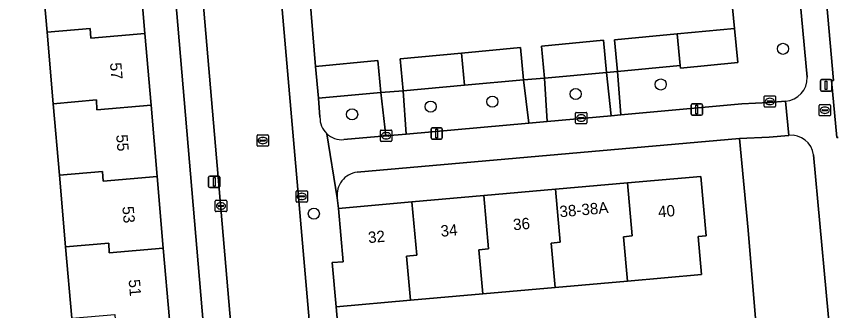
# Model space of a CAD drawing. Extents: x 162989 to 165008, y 383432 to 384338.
# Drawn here: x 164254.6 to 164326.4, y 383767.8 to 383793.7 of the extents above; entities that cross this region are included whole.
import ezdxf

# ---------------------------------------------------------------- set-up
doc = ezdxf.new("R2010")
doc.units = 0
for name, color, linetype in [('IMGEO_Boom', 7, 'Continuous'), ('IMGEO_Brandkraan', 7, 'Continuous'), ('IMGEO_Erf', 7, 'Continuous'), ('IMGEO_Groenvoorziening', 7, 'Continuous'), ('IMGEO_Kolk', 7, 'Continuous'), ('IMGEO_Lichtmast', 7, 'Continuous'), ('IMGEO_Pand', 7, 'Continuous'), ('IMGEO_Pand_nummerreeks', 7, 'Continuous'), ('IMGEO_Parkeervlak_open', 7, 'Continuous'), ('IMGEO_Rijbaan_lokaal_open', 7, 'Continuous'), ('IMGEO_Rioolput', 7, 'Continuous'), ('IMGEO_Voetpad_open', 7, 'Continuous')]:
    doc.layers.add(name, color=color, linetype=linetype)

msp = doc.modelspace()

# ---------------------------------------------------------------- linework, layer by layer
at = {"layer": 'IMGEO_Boom'}
for centre in [(164321.983, 383790.823), (164311.244, 383787.684), (164303.767, 383786.849), (164291.032, 383785.739), (164296.454, 383786.178), (164284.126, 383785.057), (164280.765, 383776.314)]:
    msp.add_circle(centre, 0.489, dxfattribs=at)
at = {"layer": 'IMGEO_Brandkraan'}
for p, q in [((164325.157, 383784.997), (164325.157, 383785.849)), ((164325.232, 383785.923), (164326.084, 383785.923)), ((164325.459, 383785.466), (164325.857, 383785.466)), ((164325.645, 383785.703), (164325.67, 383785.703)), ((164326.158, 383785.849), (164326.158, 383784.997)), ((164326.084, 383784.923), (164325.232, 383784.923)), ((164325.416, 383785.417), (164325.416, 383785.429)), ((164325.854, 383785.38), (164325.456, 383785.38)), ((164325.668, 383785.143), (164325.643, 383785.143)), ((164325.9, 383785.429), (164325.9, 383785.417))]:
    msp.add_line(p, q, dxfattribs=at)
for points in [[(164325.157, 383784.997), (164325.157, 383785.849)], [(164325.232, 383785.923), (164326.084, 383785.923)], [(164326.158, 383785.849), (164326.158, 383784.997)], [(164326.084, 383784.923), (164325.232, 383784.923)]]:
    msp.add_lwpolyline(points, dxfattribs=at)
for centre, radius, start, end in [((164325.234, 383785.847), 0.0765, 91.55205, 178.44795), ((164325.234, 383785.847), 0.0765, 91.55205, 178.44795), ((164325.456, 383785.426), 0.0403, 85.87752, 175.75265), ((164325.861, 383785.428), 0.0386, 1.73085, 96.63898), ((164326.082, 383785.847), 0.0765, 1.55205, 88.44795), ((164326.082, 383785.847), 0.0765, 1.55205, 88.44795), ((164325.234, 383784.999), 0.0765, 181.55205, 268.44795), ((164325.234, 383784.999), 0.0765, 181.55205, 268.44795), ((164325.453, 383785.416), 0.0366, 178.93798, 274.71019), ((164325.857, 383785.423), 0.043, 264.86636, 352.45326), ((164326.082, 383784.999), 0.0765, 271.55205, 358.44795), ((164326.082, 383784.999), 0.0765, 271.55205, 358.44795)]:
    msp.add_arc(centre, radius, start, end, dxfattribs=at)
for centre, major_axis, ratio, start_param, end_param in [((164325.644, 383785.423), (-0.387, 0.002), 0.722429, 4.712389, 7.853982), ((164325.669, 383785.423), (-0.39, 0.002), 0.717154, 1.570796, 4.712389)]:
    msp.add_ellipse(centre, major_axis=major_axis, ratio=ratio, start_param=start_param, end_param=end_param, dxfattribs=at)
at = {"layer": 'IMGEO_Erf'}
for points in [[(164254.222, 383747.711), (164264.474, 383748.657), (164267.353, 383748.917), (164267.509, 383748.927), (164267.665, 383748.942), (164267.2, 383754.094), (164264.008, 383753.82), (164263.936, 383754.656), (164260.586, 383754.368), (164260.032, 383760.818), (164259.491, 383767.112), (164258.95, 383773.407), (164258.41, 383779.702), (164257.869, 383785.996), (164257.329, 383792.291), (164256.788, 383798.586), (164256.247, 383804.882), (164255.707, 383811.176), (164255.153, 383817.622), (164246.215, 383816.801)], [(164280.296, 383796.843), (164280.901, 383789.268), (164286.382, 383789.781), (164286.644, 383786.98), (164288.62, 383787.111), (164288.354, 383789.95), (164293.73, 383790.453), (164298.926, 383790.939), (164299.192, 383788.1), (164301.042, 383788.24), (164300.778, 383791.064), (164306.225, 383791.574), (164306.489, 383788.749), (164307.442, 383788.824), (164307.18, 383791.624), (164312.7, 383792.141), (164317.725, 383792.612), (164316.692, 383803.217)], [(164320.07, 383761.099), (164318.926, 383774.872), (164318.164, 383782.941), (164284.561, 383779.962)], [(164282.826, 383777.712), (164282.922, 383776.777), (164289.379, 383777.35), (164295.689, 383777.909), (164301.999, 383778.469), (164308.31, 383779.028), (164314.77, 383779.601), (164315.235, 383774.358), (164314.531, 383774.295), (164314.826, 383770.966), (164308.316, 383770.389), (164301.958, 383769.825), (164295.6, 383769.261), (164289.242, 383768.697), (164282.733, 383768.12), (164283.369, 383760.636)]]:
    msp.add_lwpolyline(points, dxfattribs=at)
msp.add_lwpolyline([(164264.982, 383817.571), (164263.742, 383817.471), (164264.295, 383811.03), (164264.836, 383804.74), (164265.376, 383798.449), (164265.916, 383792.158), (164266.457, 383785.867), (164266.997, 383779.576), (164267.537, 383773.285), (164268.078, 383766.995), (164268.618, 383760.704), (164269.171, 383754.264), (164270.308, 383754.37), (164271.014, 383754.647), (164271.437, 383754.995), (164271.671, 383755.305), (164271.959, 383756.057), (164266.698, 383817.709)], close=True, dxfattribs=at)
msp.add_arc((164284.813, 383777.974), 2.004, 97.21135, 187.51622, dxfattribs=at)
at = {"layer": 'IMGEO_Groenvoorziening'}
for points in [[(164320.473, 383803.701), (164318.577, 383803.523), (164316.674, 383803.475), (164312.777, 383803.128), (164312.798, 383802.901), (164316.692, 383803.217), (164317.725, 383792.612), (164318.018, 383789.608), (164312.983, 383789.117), (164312.962, 383789.341), (164307.442, 383788.824), (164307.738, 383785.016), (164318.373, 383785.969), (164320.775, 383786.087), (164322.194, 383786.216)], [(164324.1, 383788.333), (164322.858, 383801.951)], [(164286.644, 383786.98), (164281.163, 383786.467), (164281.304, 383784.82)], [(164283.388, 383782.834), (164287.102, 383783.167), (164286.644, 383786.98)], [(164322.498, 383783.206), (164320.774, 383783.038), (164318.164, 383782.941), (164318.926, 383774.872), (164320.07, 383761.099), (164320.357, 383761.082), (164323.176, 383761.278), (164324.237, 383761.365)], [(164326.345, 383763.366), (164324.671, 383781.489)]]:
    msp.add_lwpolyline(points, dxfattribs=at)
for points in [[(164306.895, 383784.94), (164306.489, 383788.749), (164301.042, 383788.24), (164301.278, 383784.437)], [(164299.192, 383788.1), (164293.993, 383787.614), (164288.62, 383787.111), (164288.864, 383783.325), (164299.64, 383784.29)]]:
    msp.add_lwpolyline(points, close=True, dxfattribs=at)
for centre, radius, start, end in [((164322.076, 383788.238), 2.026, 273.32765, 2.67699), ((164283.22, 383784.742), 1.918, 177.67705, 226.32978), ((164283.216, 383784.738), 1.912, 226.33838, 275.16366), ((164322.722, 383781.256), 1.963, 6.81976, 96.55205)]:
    msp.add_arc(centre, radius, start, end, dxfattribs=at)
at = {"layer": 'IMGEO_Kolk'}
for p, q in [((164320.329, 383785.764), (164320.329, 383786.616)), ((164320.404, 383786.69), (164321.256, 383786.69)), ((164320.588, 383786.184), (164320.588, 383786.196)), ((164320.631, 383786.233), (164321.029, 383786.233)), ((164320.817, 383786.47), (164320.842, 383786.47)), ((164321.072, 383786.196), (164321.072, 383786.184)), ((164321.33, 383786.616), (164321.33, 383785.764)), ((164321.256, 383785.69), (164320.404, 383785.69)), ((164321.026, 383786.147), (164320.628, 383786.147)), ((164320.84, 383785.91), (164320.815, 383785.91)), ((164303.752, 383784.305), (164303.752, 383785.157)), ((164303.827, 383785.231), (164304.679, 383785.231)), ((164304.011, 383784.725), (164304.011, 383784.737)), ((164304.054, 383784.774), (164304.452, 383784.774)), ((164304.24, 383785.011), (164304.265, 383785.011)), ((164304.495, 383784.737), (164304.495, 383784.725)), ((164304.753, 383785.157), (164304.753, 383784.305)), ((164304.679, 383784.231), (164303.827, 383784.231)), ((164304.449, 383784.688), (164304.051, 383784.688)), ((164304.263, 383784.451), (164304.238, 383784.451)), ((164286.609, 383782.748), (164286.609, 383783.6)), ((164286.684, 383783.674), (164287.536, 383783.674)), ((164287.097, 383783.454), (164287.122, 383783.454)), ((164287.61, 383783.6), (164287.61, 383782.748)), ((164287.536, 383782.674), (164286.684, 383782.674)), ((164286.868, 383783.168), (164286.868, 383783.18)), ((164287.306, 383783.131), (164286.908, 383783.131)), ((164286.911, 383783.217), (164287.309, 383783.217)), ((164287.12, 383782.894), (164287.095, 383782.894)), ((164287.352, 383783.18), (164287.352, 383783.168)), ((164279.275, 383778.33), (164280.127, 383778.33)), ((164279.2, 383777.404), (164279.2, 383778.256)), ((164279.459, 383777.824), (164279.459, 383777.836)), ((164279.897, 383777.787), (164279.499, 383777.787)), ((164279.502, 383777.873), (164279.9, 383777.873)), ((164279.711, 383777.55), (164279.686, 383777.55)), ((164279.688, 383778.11), (164279.713, 383778.11)), ((164279.943, 383777.836), (164279.943, 383777.824)), ((164280.201, 383778.256), (164280.201, 383777.404)), ((164272.104, 383776.572), (164272.104, 383777.424)), ((164272.179, 383777.498), (164273.031, 383777.498)), ((164272.363, 383776.992), (164272.363, 383777.004)), ((164272.801, 383776.955), (164272.403, 383776.955)), ((164272.406, 383777.041), (164272.804, 383777.041)), ((164272.592, 383777.278), (164272.617, 383777.278)), ((164272.847, 383777.004), (164272.847, 383776.992)), ((164273.105, 383777.424), (164273.105, 383776.572)), ((164280.127, 383777.33), (164279.275, 383777.33)), ((164273.031, 383776.498), (164272.179, 383776.498)), ((164272.615, 383776.718), (164272.59, 383776.718))]:
    msp.add_line(p, q, dxfattribs=at)
for points in [[(164320.329, 383785.764), (164320.329, 383786.616)], [(164320.404, 383786.69), (164321.256, 383786.69)], [(164321.33, 383786.616), (164321.33, 383785.764)], [(164321.256, 383785.69), (164320.404, 383785.69)], [(164303.752, 383784.305), (164303.752, 383785.157)], [(164303.827, 383785.231), (164304.679, 383785.231)], [(164304.753, 383785.157), (164304.753, 383784.305)], [(164304.679, 383784.231), (164303.827, 383784.231)], [(164286.609, 383782.748), (164286.609, 383783.6)], [(164286.684, 383783.674), (164287.536, 383783.674)], [(164287.61, 383783.6), (164287.61, 383782.748)], [(164287.536, 383782.674), (164286.684, 383782.674)], [(164279.275, 383778.33), (164280.127, 383778.33)], [(164279.2, 383777.404), (164279.2, 383778.256)], [(164280.201, 383778.256), (164280.201, 383777.404)], [(164272.104, 383776.572), (164272.104, 383777.424)], [(164272.179, 383777.498), (164273.031, 383777.498)], [(164273.105, 383777.424), (164273.105, 383776.572)], [(164280.127, 383777.33), (164279.275, 383777.33)], [(164273.031, 383776.498), (164272.179, 383776.498)]]:
    msp.add_lwpolyline(points, dxfattribs=at)
for centre, radius, start, end in [((164320.406, 383786.614), 0.0765, 91.55205, 178.44795), ((164320.406, 383786.614), 0.0765, 91.55205, 178.44795), ((164320.628, 383786.193), 0.0403, 85.87752, 175.75265), ((164320.625, 383786.183), 0.0366, 178.93798, 274.71019), ((164321.029, 383786.19), 0.043, 264.86636, 352.45326), ((164321.033, 383786.195), 0.0386, 1.73085, 96.63898), ((164321.254, 383786.614), 0.0765, 1.55205, 88.44795), ((164321.254, 383786.614), 0.0765, 1.55205, 88.44795), ((164320.406, 383785.766), 0.0765, 181.55205, 268.44795), ((164320.406, 383785.766), 0.0765, 181.55205, 268.44795), ((164321.254, 383785.766), 0.0765, 271.55205, 358.44795), ((164321.254, 383785.766), 0.0765, 271.55205, 358.44795), ((164303.829, 383785.155), 0.0765, 91.55205, 178.44795), ((164303.829, 383785.155), 0.0765, 91.55205, 178.44795), ((164304.051, 383784.734), 0.0403, 85.87752, 175.75265), ((164304.048, 383784.724), 0.0366, 178.93798, 274.71019), ((164304.452, 383784.731), 0.043, 264.86636, 352.45326), ((164304.456, 383784.736), 0.0386, 1.73085, 96.63898), ((164304.677, 383785.155), 0.0765, 1.55205, 88.44795), ((164304.677, 383785.155), 0.0765, 1.55205, 88.44795), ((164303.829, 383784.307), 0.0765, 181.55205, 268.44795), ((164303.829, 383784.307), 0.0765, 181.55205, 268.44795), ((164304.677, 383784.307), 0.0765, 271.55205, 358.44795), ((164304.677, 383784.307), 0.0765, 271.55205, 358.44795), ((164286.686, 383783.598), 0.0765, 91.55205, 178.44795), ((164286.686, 383783.598), 0.0765, 91.55205, 178.44795), ((164287.534, 383783.598), 0.0765, 1.55205, 88.44795), ((164287.534, 383783.598), 0.0765, 1.55205, 88.44795), ((164286.686, 383782.75), 0.0765, 181.55205, 268.44795), ((164286.686, 383782.75), 0.0765, 181.55205, 268.44795), ((164286.908, 383783.177), 0.0403, 85.87752, 175.75265), ((164286.905, 383783.167), 0.0366, 178.93798, 274.71019), ((164287.309, 383783.174), 0.043, 264.86636, 352.45326), ((164287.313, 383783.179), 0.0386, 1.73085, 96.63898), ((164287.534, 383782.75), 0.0765, 271.55205, 358.44795), ((164287.534, 383782.75), 0.0765, 271.55205, 358.44795), ((164279.277, 383778.254), 0.0765, 91.55205, 178.44795), ((164279.277, 383778.254), 0.0765, 91.55205, 178.44795), ((164280.125, 383778.254), 0.0765, 1.55205, 88.44795), ((164280.125, 383778.254), 0.0765, 1.55205, 88.44795), ((164279.499, 383777.833), 0.0403, 85.87752, 175.75265), ((164279.496, 383777.823), 0.0366, 178.93798, 274.71019), ((164279.9, 383777.83), 0.043, 264.86636, 352.45326), ((164279.904, 383777.835), 0.0386, 1.73085, 96.63898), ((164272.181, 383777.422), 0.0765, 91.55205, 178.44795), ((164272.181, 383777.422), 0.0765, 91.55205, 178.44795), ((164272.403, 383777.001), 0.0403, 85.87752, 175.75265), ((164272.4, 383776.991), 0.0366, 178.93798, 274.71019), ((164272.804, 383776.998), 0.043, 264.86636, 352.45326), ((164272.808, 383777.003), 0.0386, 1.73085, 96.63898), ((164273.029, 383777.422), 0.0765, 1.55205, 88.44795), ((164273.029, 383777.422), 0.0765, 1.55205, 88.44795), ((164279.277, 383777.406), 0.0765, 181.55205, 268.44795), ((164279.277, 383777.406), 0.0765, 181.55205, 268.44795), ((164280.125, 383777.406), 0.0765, 271.55205, 358.44795), ((164280.125, 383777.406), 0.0765, 271.55205, 358.44795), ((164272.181, 383776.574), 0.0765, 181.55205, 268.44795), ((164272.181, 383776.574), 0.0765, 181.55205, 268.44795), ((164273.029, 383776.574), 0.0765, 271.55205, 358.44795), ((164273.029, 383776.574), 0.0765, 271.55205, 358.44795)]:
    msp.add_arc(centre, radius, start, end, dxfattribs=at)
for centre, major_axis, ratio, start_param, end_param in [((164320.816, 383786.19), (-0.387, 0.002), 0.722429, 4.712389, 7.853982), ((164320.841, 383786.19), (-0.39, 0.002), 0.717154, 1.570796, 4.712389), ((164304.239, 383784.731), (-0.387, 0.002), 0.722429, 4.712389, 7.853982), ((164304.264, 383784.731), (-0.39, 0.002), 0.717154, 1.570796, 4.712389), ((164287.096, 383783.174), (-0.387, 0.002), 0.722429, 4.712389, 7.853982), ((164287.121, 383783.174), (-0.39, 0.002), 0.717154, 1.570796, 4.712389), ((164279.687, 383777.83), (-0.387, 0.002), 0.722429, 4.712389, 7.853982), ((164279.712, 383777.83), (-0.39, 0.002), 0.717154, 1.570796, 4.712389), ((164272.591, 383776.998), (-0.387, 0.002), 0.722429, 4.712389, 7.853982), ((164272.616, 383776.998), (-0.39, 0.002), 0.717154, 1.570796, 4.712389)]:
    msp.add_ellipse(centre, major_axis=major_axis, ratio=ratio, start_param=start_param, end_param=end_param, dxfattribs=at)
at = {"layer": 'IMGEO_Lichtmast'}
for p, q in [((164325.276, 383787.21), (164325.276, 383788.01)), ((164325.276, 383788.01), (164325.276, 383787.21)), ((164325.376, 383788.11), (164326.166, 383788.11)), ((164326.166, 383788.11), (164325.376, 383788.11)), ((164326.266, 383788.01), (164326.266, 383787.21)), ((164326.266, 383787.21), (164326.266, 383788.01)), ((164326.166, 383787.11), (164325.376, 383787.11)), ((164325.376, 383787.11), (164326.166, 383787.11)), ((164313.916, 383785.078), (164313.916, 383785.878)), ((164313.916, 383785.878), (164313.916, 383785.078)), ((164314.016, 383785.978), (164314.806, 383785.978)), ((164314.806, 383785.978), (164314.016, 383785.978)), ((164314.906, 383785.878), (164314.906, 383785.078)), ((164314.906, 383785.078), (164314.906, 383785.878)), ((164314.806, 383784.978), (164314.016, 383784.978)), ((164314.016, 383784.978), (164314.806, 383784.978)), ((164291.063, 383782.978), (164291.063, 383783.778)), ((164291.063, 383783.778), (164291.063, 383782.978)), ((164291.163, 383783.878), (164291.953, 383783.878)), ((164291.953, 383783.878), (164291.163, 383783.878)), ((164292.053, 383783.778), (164292.053, 383782.978)), ((164292.053, 383782.978), (164292.053, 383783.778)), ((164291.953, 383782.878), (164291.163, 383782.878)), ((164291.163, 383782.878), (164291.953, 383782.878)), ((164271.514, 383778.722), (164271.514, 383779.522)), ((164271.514, 383779.522), (164271.514, 383778.722)), ((164271.614, 383779.622), (164272.404, 383779.622)), ((164272.404, 383779.622), (164271.614, 383779.622)), ((164272.504, 383779.522), (164272.504, 383778.722)), ((164272.504, 383778.722), (164272.504, 383779.522)), ((164272.404, 383778.622), (164271.614, 383778.622)), ((164271.614, 383778.622), (164272.404, 383778.622))]:
    msp.add_line(p, q, dxfattribs=at)
for points in [[(164325.696, 383787.985), (164325.846, 383787.985), (164325.846, 383787.235), (164325.696, 383787.235), (164325.696, 383787.985)], [(164314.336, 383785.853), (164314.486, 383785.853), (164314.486, 383785.103), (164314.336, 383785.103), (164314.336, 383785.853)], [(164291.483, 383783.753), (164291.633, 383783.753), (164291.633, 383783.003), (164291.483, 383783.003), (164291.483, 383783.753)], [(164271.934, 383779.497), (164272.084, 383779.497), (164272.084, 383778.747), (164271.934, 383778.747), (164271.934, 383779.497)]]:
    msp.add_lwpolyline(points, dxfattribs=at)
for centre, start, end in [((164325.376, 383788.01), 90, 180), ((164325.376, 383788.01), 90, 180), ((164326.166, 383788.01), 0, 90), ((164326.166, 383788.01), 360, 90), ((164325.376, 383787.21), 180, 270), ((164325.376, 383787.21), 180, 270), ((164326.166, 383787.21), 270, 0), ((164326.166, 383787.21), 270, 0), ((164314.016, 383785.878), 90, 180), ((164314.016, 383785.878), 90, 180), ((164314.806, 383785.878), 0, 90), ((164314.806, 383785.878), 360, 90), ((164314.016, 383785.078), 180, 270), ((164314.016, 383785.078), 180, 270), ((164314.806, 383785.078), 270, 0), ((164314.806, 383785.078), 270, 0), ((164291.163, 383783.778), 90, 180), ((164291.163, 383783.778), 90, 180), ((164291.953, 383783.778), 0, 90), ((164291.953, 383783.778), 360, 90), ((164291.163, 383782.978), 180, 270), ((164291.163, 383782.978), 180, 270), ((164291.953, 383782.978), 270, 0), ((164291.953, 383782.978), 270, 0), ((164271.614, 383779.522), 90, 180), ((164271.614, 383779.522), 90, 180), ((164272.404, 383779.522), 0, 90), ((164272.404, 383779.522), 360, 90), ((164271.614, 383778.722), 180, 270), ((164271.614, 383778.722), 180, 270), ((164272.404, 383778.722), 270, 0), ((164272.404, 383778.722), 270, 0)]:
    msp.add_arc(centre, 0.1, start, end, dxfattribs=at)
at = {"layer": 'IMGEO_Pand'}
for points in [[(164257.329, 383792.291), (164261.111, 383792.617), (164261.17, 383791.752), (164265.916, 383792.158), (164265.376, 383798.449), (164260.632, 383798.043), (164260.569, 383798.912), (164256.788, 383798.586)], [(164257.869, 383785.996), (164261.653, 383786.322), (164261.708, 383785.461), (164266.457, 383785.867), (164265.916, 383792.158), (164261.17, 383791.752), (164261.111, 383792.617), (164257.329, 383792.291)], [(164312.962, 383789.341), (164312.7, 383792.141), (164307.18, 383791.624), (164307.442, 383788.824)], [(164317.725, 383792.612), (164312.7, 383792.141), (164312.962, 383789.341), (164312.983, 383789.117), (164318.018, 383789.608)], [(164306.489, 383788.749), (164306.225, 383791.574), (164300.778, 383791.064), (164301.042, 383788.24)], [(164293.73, 383790.453), (164293.993, 383787.614), (164299.192, 383788.1), (164298.926, 383790.939)], [(164281.163, 383786.467), (164286.644, 383786.98), (164286.382, 383789.781), (164280.901, 383789.268)], [(164293.73, 383790.453), (164288.354, 383789.95), (164288.62, 383787.111), (164293.993, 383787.614)], [(164258.41, 383779.702), (164262.195, 383780.028), (164262.247, 383779.17), (164266.997, 383779.576), (164266.457, 383785.867), (164261.708, 383785.461), (164261.653, 383786.322), (164257.869, 383785.996)], [(164258.41, 383779.702), (164258.95, 383773.407), (164262.737, 383773.733), (164262.785, 383772.879), (164267.537, 383773.285), (164266.997, 383779.576), (164262.247, 383779.17), (164262.195, 383780.028)], [(164308.31, 383779.028), (164301.999, 383778.469), (164302.418, 383773.8), (164301.613, 383773.712), (164301.958, 383769.825), (164308.316, 383770.389), (164307.971, 383774.276), (164308.728, 383774.366)], [(164308.31, 383779.028), (164308.728, 383774.366), (164307.971, 383774.276), (164308.316, 383770.389), (164314.826, 383770.966), (164314.531, 383774.295), (164315.235, 383774.358), (164314.77, 383779.601)], [(164301.999, 383778.469), (164295.689, 383777.909), (164296.108, 383773.234), (164295.255, 383773.147), (164295.6, 383769.261), (164301.958, 383769.825), (164301.613, 383773.712), (164302.418, 383773.8)], [(164295.6, 383769.261), (164295.255, 383773.147), (164296.108, 383773.234), (164295.689, 383777.909), (164289.379, 383777.35), (164289.799, 383772.669), (164288.897, 383772.583), (164289.242, 383768.697)], [(164289.379, 383777.35), (164282.922, 383776.777), (164283.338, 383772.09), (164282.388, 383772.006), (164282.733, 383768.12), (164289.242, 383768.697), (164288.897, 383772.583), (164289.799, 383772.669)], [(164267.537, 383773.285), (164262.785, 383772.879), (164262.737, 383773.733), (164258.95, 383773.407), (164259.491, 383767.112), (164263.278, 383767.438), (164263.323, 383766.588), (164268.078, 383766.995)]]:
    msp.add_lwpolyline(points, close=True, dxfattribs=at)
at = {"layer": 'IMGEO_Parkeervlak_open'}
msp.add_lwpolyline([(164321.667, 383841.737), (164326.43, 383788.044)], dxfattribs=at)
at = {"layer": 'IMGEO_Rijbaan_lokaal_open'}
for points in [[(164267.226, 383839.355), (164274.558, 383753.908)], [(164267.855, 383745.939), (164268.478, 383739.109), (164282.643, 383740.402), (164281.848, 383749.83), (164281.697, 383751.629), (164281.653, 383752.145), (164276.703, 383809.159)]]:
    msp.add_lwpolyline(points, dxfattribs=at)
at = {"layer": 'IMGEO_Rioolput'}
for p, q in [((164275.77, 383782.326), (164275.77, 383783.178)), ((164275.845, 383783.252), (164276.697, 383783.252)), ((164276.029, 383782.746), (164276.029, 383782.758)), ((164276.467, 383782.709), (164276.069, 383782.709)), ((164276.072, 383782.795), (164276.47, 383782.795)), ((164276.258, 383783.032), (164276.283, 383783.032)), ((164276.513, 383782.758), (164276.513, 383782.746)), ((164276.771, 383783.178), (164276.771, 383782.326)), ((164276.697, 383782.252), (164275.845, 383782.252)), ((164276.281, 383782.472), (164276.256, 383782.472))]:
    msp.add_line(p, q, dxfattribs=at)
for points in [[(164275.77, 383782.326), (164275.77, 383783.178)], [(164275.845, 383783.252), (164276.697, 383783.252)], [(164276.771, 383783.178), (164276.771, 383782.326)], [(164276.697, 383782.252), (164275.845, 383782.252)]]:
    msp.add_lwpolyline(points, dxfattribs=at)
for centre, radius, start, end in [((164275.847, 383783.176), 0.0765, 91.55205, 178.44795), ((164275.847, 383783.176), 0.0765, 91.55205, 178.44795), ((164276.069, 383782.755), 0.0403, 85.87752, 175.75265), ((164276.066, 383782.745), 0.0366, 178.93798, 274.71019), ((164276.47, 383782.752), 0.043, 264.86636, 352.45326), ((164276.474, 383782.757), 0.0386, 1.73085, 96.63898), ((164276.695, 383783.176), 0.0765, 1.55205, 88.44795), ((164276.695, 383783.176), 0.0765, 1.55205, 88.44795), ((164275.847, 383782.328), 0.0765, 181.55205, 268.44795), ((164275.847, 383782.328), 0.0765, 181.55205, 268.44795), ((164276.695, 383782.328), 0.0765, 271.55205, 358.44795), ((164276.695, 383782.328), 0.0765, 271.55205, 358.44795)]:
    msp.add_arc(centre, radius, start, end, dxfattribs=at)
for centre, major_axis, ratio, start_param, end_param in [((164276.257, 383782.752), (-0.387, 0.002), 0.722429, 4.712389, 7.853982), ((164276.282, 383782.752), (-0.39, 0.002), 0.717154, 1.570796, 4.712389)]:
    msp.add_ellipse(centre, major_axis=major_axis, ratio=ratio, start_param=start_param, end_param=end_param, dxfattribs=at)
at = {"layer": 'IMGEO_Voetpad_open'}
for points in [[(164326.822, 383783.027), (164326.717, 383783.014), (164326.251, 383788.022), (164326.43, 383788.044), (164321.667, 383841.737)], [(164263.042, 383839.402), (164263.099, 383838.763), (164263.156, 383838.124), (164263.597, 383833.074), (164264.836, 383819.943), (164264.982, 383817.571), (164266.698, 383817.709), (164271.959, 383756.057), (164272.106, 383754.336), (164273.811, 383750)], [(164274.558, 383753.908), (164267.226, 383839.355)], [(164281.304, 383784.82), (164281.163, 383786.467), (164280.901, 383789.268), (164280.296, 383796.843), (164279.934, 383800.723), (164281.078, 383800.83), (164280.657, 383805.331), (164280.589, 383806.835), (164278.861, 383811.384)], [(164276.703, 383809.159), (164281.653, 383752.145), (164281.697, 383751.629), (164281.759, 383751.538)], [(164322.858, 383801.951), (164324.1, 383788.333)], [(164326.43, 383788.044), (164326.251, 383788.022), (164326.717, 383783.014), (164326.822, 383783.027)], [(164322.498, 383783.206), (164322.194, 383786.216), (164320.775, 383786.087), (164318.373, 383785.969), (164307.738, 383785.016), (164306.895, 383784.94), (164301.278, 383784.437), (164299.64, 383784.29), (164288.864, 383783.325), (164287.102, 383783.167), (164283.388, 383782.834)], [(164322.194, 383786.216), (164322.498, 383783.206)], [(164281.896, 383783.355), (164282.826, 383777.712)], [(164284.019, 383750.278), (164283.792, 383755.863), (164283.612, 383757.905), (164283.369, 383760.636), (164282.733, 383768.12), (164282.388, 383772.006), (164283.338, 383772.09), (164282.922, 383776.777), (164282.826, 383777.712), (164281.896, 383783.355)], [(164284.561, 383779.962), (164318.164, 383782.941), (164320.774, 383783.038), (164322.498, 383783.206)], [(164324.671, 383781.489), (164326.345, 383763.366)]]:
    msp.add_lwpolyline(points, dxfattribs=at)
for points in [[(164306.895, 383784.94), (164307.738, 383785.016), (164307.442, 383788.824), (164306.489, 383788.749)], [(164299.64, 383784.29), (164301.278, 383784.437), (164301.042, 383788.24), (164299.192, 383788.1)], [(164287.102, 383783.167), (164288.864, 383783.325), (164288.62, 383787.111), (164286.644, 383786.98)]]:
    msp.add_lwpolyline(points, close=True, dxfattribs=at)
for centre, radius, start, end in [((164322.076, 383788.238), 2.026, 273.32765, 2.67699), ((164283.22, 383784.742), 1.918, 177.67705, 226.32978), ((164283.216, 383784.738), 1.912, 226.33838, 275.16366), ((164322.722, 383781.256), 1.963, 6.81976, 96.55205), ((164284.813, 383777.974), 2.004, 97.21135, 187.51622)]:
    msp.add_arc(centre, radius, start, end, dxfattribs=at)

# ---------------------------------------------------------------- texts
at = {"layer": 'IMGEO_Pand_nummerreeks'}
for s, rotation, p in [('57', 274.90922, (164262.847, 383789.571)), ('55', 274.90922, (164263.39, 383783.25)), ('53', 274.90922, (164263.932, 383776.929)), ('38-38A', 5.05922, (164302.392, 383775.994)), ('40', 5.06723, (164311.054, 383775.979)), ('36', 5.06723, (164298.312, 383774.848)), ('32', 5.06723, (164285.57, 383773.719)), ('34', 5.06723, (164291.943, 383774.284)), ('51', 274.90922, (164264.484, 383770.496))]:
    msp.add_text(s, height=1, rotation=rotation, dxfattribs=at).set_placement(p)

doc.saveas('drawing.dxf')
